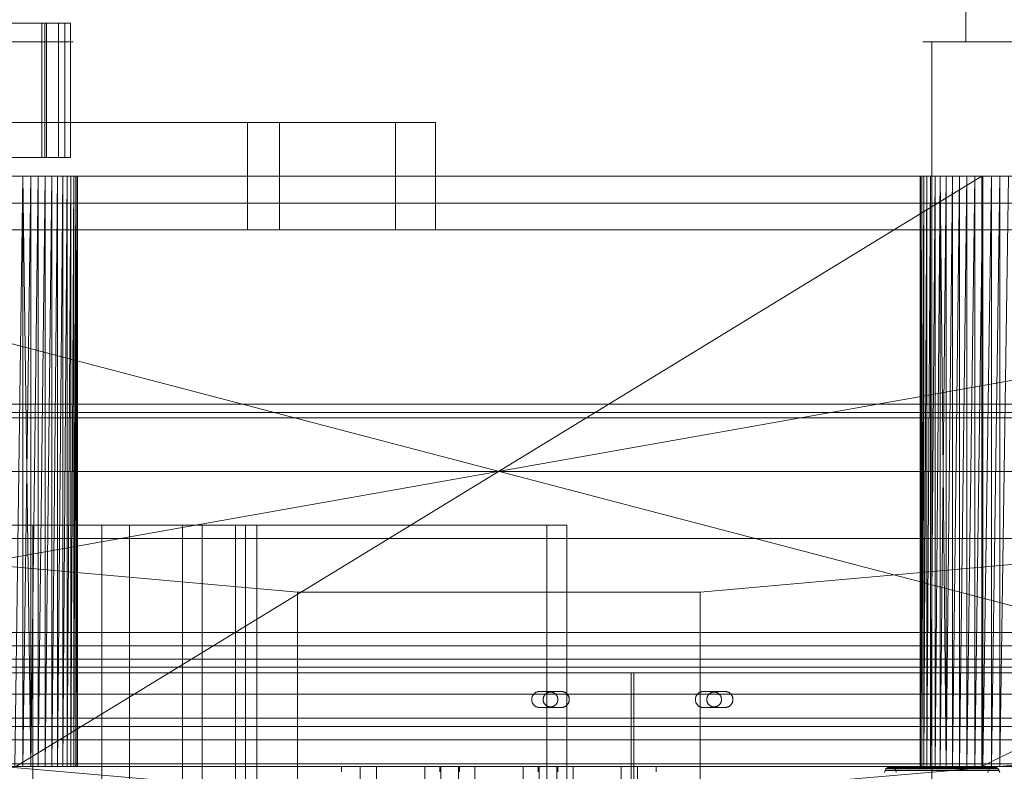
# Model space of a CAD drawing. Header units: millimetres. Extents: x -2233 to 65662, y -50530 to 6847.
# Tile 495 of 656: x 24671 to 25038, y -17792 to -17512. Entities that reach past the tile are written whole.
import ezdxf

# ---------------------------------------------------------------- set-up
doc = ezdxf.new("R2010")
doc.units = ezdxf.units.MM
for name, color, linetype, lineweight in [('COTAS_P', 1, 'Continuous', 0), ('superior_briquetadora', 7, 'Continuous', 0), ('superior_C02', 7, 'Continuous', 0), ('superior_C02-briq', 7, 'Continuous', 0), ('superior_C05', 7, 'Continuous', 0)]:
    doc.layers.add(name, color=color, linetype=linetype, lineweight=lineweight)
doc.dimstyles.new('R19_100', dxfattribs={"dimtxt": 250, "dimasz": 150, "dimexe": 150, "dimexo": 80, "dimgap": 100, "dimtad": 1, "dimtih": 1, "dimtoh": 1, "dimdsep": 46, "dimcen": 0.09, "dimadec": 0, "dimazin": 0, "dimtfac": 1, "dimtdec": 4, "dimtofl": 0, "dimtmove": 0, "dimatfit": 3, "dimfxl": 1, "dimtolj": 1, "dimtzin": 0, "dimarcsym": 0})

# ---------------------------------------------------------------- blocks, each defined once
blk = doc.blocks.new('DIM_R32_27')
at = {"layer": 'COTAS_P'}
for p, q in [((24250.07, -17080), (24400.07, -17035)), ((26750.07, -17080), (26600.07, -17035)), ((24250.07, -17980), (24250.07, -17080)), ((24250.07, -17080), (26750.07, -17080)), ((24250.07, -17080), (24400.07, -17125)), ((26750.07, -17080), (26600.07, -17125)), ((26750.07, -17980), (26750.07, -17080))]:
    blk.add_line(p, q, dxfattribs=at)
blk.add_text('2500 P', height=250, dxfattribs=at).set_placement((25500.07, -16980))

msp = doc.modelspace()

# ---------------------------------------------------------------- linework, layer by layer
at = {"layer": 'superior_briquetadora'}
for p, q in [((25024.131, -17280), (25024.131, -17520)), ((24673.581, -17520), (24659.657, -17520)), ((24660.478, -17520), (24674.32, -17520)), ((24673.841, -17520), (24667.584, -17520)), ((24667.995, -17520), (24674.125, -17520)), ((24684.828, -17520), (24673.581, -17520)), ((24677.369, -17520), (24673.841, -17520)), ((24674.125, -17520), (24677.471, -17520)), ((24674.32, -17520), (24685.34, -17520)), ((24677.471, -17520), (24677.369, -17520)), ((24691.171, -17520), (24684.828, -17520)), ((24685.34, -17520), (24691.354, -17520)), ((24691.354, -17520), (24691.171, -17520)), ((25011.417, -17520), (25008.07, -17520)), ((25008.07, -17520), (25011.061, -17520)), ((25011.061, -17520), (25019.797, -17520)), ((25020.438, -17520), (25011.417, -17520)), ((25011.417, -17520), (25011.417, -17800)), ((25019.797, -17520), (25032.548, -17520)), ((25033.347, -17520), (25020.438, -17520)), ((25024.131, -17520), (25022.269, -17520)), ((25022.269, -17520), (25023.933, -17520)), ((25023.933, -17520), (25028.792, -17520)), ((25029.149, -17520), (25024.131, -17520)), ((25028.792, -17520), (25035.885, -17520)), ((25036.329, -17520), (25029.149, -17520)), ((25032.548, -17520), (25046.788, -17520)), ((25047.587, -17520), (25033.347, -17520)), ((25035.885, -17520), (25043.806, -17520)), ((25044.25, -17520), (25036.329, -17520)), ((23750.067, -17570), (25950.067, -17570)), ((23870.067, -17570), (25830.067, -17570)), ((25470.067, -17570), (24230.067, -17790)), ((25470.067, -17570), (24230.067, -17570)), ((25470.067, -17570), (24243.401, -17570)), ((25746.067, -17570), (24243.401, -17570)), ((24430.067, -17570), (25270.067, -17570)), ((24430.067, -17570), (25270.067, -17790)), ((25270.067, -17570), (24663.302, -17570)), ((24666.505, -17570), (25033.63, -17570)), ((25270.067, -17570), (24666.505, -17570)), ((25036.833, -17570), (24666.505, -17570)), ((24672.696, -17570), (24669.647, -17790)), ((24672.696, -17570), (24669.647, -17570)), ((24669.647, -17570), (25030.488, -17570)), ((24669.647, -17570), (25033.63, -17570)), ((24672.696, -17570), (24670.067, -17570)), ((24675.624, -17570), (24670.067, -17570)), ((24678.401, -17570), (24670.067, -17570)), ((24681.002, -17570), (24670.067, -17570)), ((24683.402, -17570), (24670.067, -17570)), ((24685.577, -17570), (24670.067, -17570)), ((24687.506, -17570), (24670.067, -17570)), ((25030.067, -17570), (24670.067, -17570)), ((24670.067, -17790), (25030.067, -17570)), ((24675.624, -17570), (24672.696, -17790)), ((24672.696, -17570), (24672.696, -17790)), ((24675.624, -17570), (24672.696, -17570)), ((24672.696, -17570), (25027.439, -17570)), ((24672.696, -17570), (25030.488, -17570)), ((24672.696, -17570), (24675.624, -17790)), ((24678.401, -17570), (24675.624, -17790)), ((24675.624, -17570), (24675.624, -17790)), ((24678.401, -17570), (24675.624, -17570)), ((24675.624, -17570), (25024.511, -17570)), ((25027.439, -17570), (24675.624, -17570)), ((24681.002, -17570), (24678.401, -17790)), ((24678.401, -17570), (24678.401, -17790)), ((24681.002, -17570), (24678.401, -17570)), ((24678.401, -17570), (25019.133, -17570)), ((24678.401, -17570), (25021.734, -17570)), ((24678.401, -17570), (25024.511, -17570)), ((24683.402, -17570), (24681.002, -17790)), ((24681.002, -17570), (24681.002, -17790)), ((24683.402, -17570), (24681.002, -17570)), ((24681.002, -17570), (25019.133, -17570)), ((24685.577, -17570), (24683.402, -17790)), ((24683.402, -17570), (24683.402, -17790)), ((24685.577, -17570), (24683.402, -17570)), ((24683.402, -17570), (25016.733, -17570)), ((25019.133, -17570), (24683.402, -17570)), ((24687.506, -17570), (24685.577, -17790)), ((24685.577, -17790), (24685.577, -17570)), ((24687.506, -17570), (24685.577, -17570)), ((24685.577, -17570), (25014.558, -17570)), ((25016.733, -17570), (24685.577, -17570)), ((24689.171, -17570), (24687.506, -17790)), ((24687.506, -17790), (24687.506, -17570)), ((24689.171, -17570), (24687.506, -17570)), ((24687.506, -17570), (25030.067, -17570)), ((24687.506, -17570), (25012.629, -17570)), ((24687.506, -17570), (25010.964, -17570)), ((24687.506, -17570), (25014.558, -17570)), ((24690.556, -17570), (24689.171, -17790)), ((24689.171, -17790), (24689.171, -17570)), ((24690.556, -17570), (24689.171, -17570)), ((24689.171, -17570), (25010.964, -17570)), ((24691.647, -17570), (24690.556, -17790)), ((24690.556, -17790), (24690.556, -17570)), ((24691.647, -17570), (24690.556, -17570)), ((24690.556, -17570), (25010.964, -17570)), ((24690.556, -17570), (25009.579, -17570)), ((25008.488, -17570), (24690.556, -17570)), ((24692.433, -17570), (24691.647, -17790)), ((24691.647, -17790), (24691.647, -17570)), ((24692.433, -17570), (24691.647, -17570)), ((24691.647, -17570), (25008.488, -17570)), ((25007.702, -17570), (24691.647, -17570)), ((24691.647, -17570), (25009.579, -17570)), ((24692.909, -17570), (24692.433, -17790)), ((24692.433, -17790), (24692.433, -17570)), ((24692.909, -17570), (24692.433, -17570)), ((24692.433, -17570), (25007.702, -17570)), ((24693.067, -17570), (24692.909, -17790)), ((24692.909, -17790), (24692.909, -17570)), ((24693.067, -17570), (24692.909, -17570)), ((24692.909, -17570), (25007.702, -17570)), ((24692.909, -17570), (25007.226, -17570)), ((25007.067, -17570), (24692.909, -17570)), ((24693.067, -17790), (24693.067, -17570)), ((24693.067, -17570), (25007.067, -17570)), ((24693.067, -17570), (25007.226, -17570)), ((25007.226, -17570), (25007.067, -17790)), ((25007.067, -17570), (25007.067, -17790)), ((25007.226, -17570), (25007.067, -17570)), ((25007.226, -17570), (25007.226, -17790)), ((25007.702, -17790), (25007.226, -17570)), ((25007.702, -17570), (25007.226, -17570)), ((25007.226, -17790), (25007.702, -17570)), ((25008.488, -17570), (25007.702, -17790)), ((25007.702, -17570), (25007.702, -17790)), ((25008.488, -17570), (25007.702, -17570)), ((25009.579, -17570), (25008.488, -17790)), ((25008.488, -17790), (25008.488, -17570)), ((25009.579, -17570), (25008.488, -17570)), ((25010.964, -17570), (25009.579, -17790)), ((25009.579, -17790), (25009.579, -17570)), ((25010.964, -17570), (25009.579, -17570)), ((25012.629, -17570), (25010.964, -17790)), ((25010.964, -17790), (25010.964, -17570)), ((25012.629, -17570), (25010.964, -17570)), ((25014.558, -17570), (25012.629, -17790)), ((25012.629, -17790), (25012.629, -17570)), ((25014.558, -17570), (25012.629, -17570)), ((25012.629, -17570), (25030.067, -17570)), ((25014.558, -17570), (25014.558, -17790)), ((25016.733, -17790), (25014.558, -17570)), ((25016.733, -17570), (25014.558, -17570)), ((25030.067, -17570), (25014.558, -17570)), ((25014.558, -17790), (25016.733, -17570)), ((25019.133, -17570), (25016.733, -17790)), ((25016.733, -17570), (25016.733, -17790)), ((25019.133, -17570), (25016.733, -17570)), ((25016.733, -17570), (25030.067, -17570)), ((25021.734, -17570), (25019.133, -17790)), ((25019.133, -17790), (25019.133, -17570)), ((25021.734, -17570), (25019.133, -17570)), ((25019.133, -17570), (25030.067, -17570)), ((25024.511, -17570), (25021.734, -17790)), ((25021.734, -17790), (25021.734, -17570)), ((25024.511, -17570), (25021.734, -17570)), ((25021.734, -17570), (25030.067, -17570)), ((25027.439, -17570), (25024.511, -17790)), ((25024.511, -17790), (25024.511, -17570)), ((25027.439, -17570), (25024.511, -17570)), ((25024.511, -17570), (25030.067, -17570)), ((25030.488, -17570), (25027.439, -17790)), ((25027.439, -17570), (25027.439, -17790)), ((25030.488, -17570), (25027.439, -17570)), ((25027.439, -17570), (25030.067, -17570)), ((25470.067, -17570), (25030.067, -17570)), ((25030.067, -17570), (25030.067, -17790)), ((25030.488, -17570), (25030.067, -17570)), ((25033.63, -17570), (25030.067, -17570)), ((25036.833, -17570), (25030.067, -17570)), ((25040.067, -17570), (25030.067, -17570)), ((25043.302, -17570), (25030.067, -17570)), ((25046.505, -17570), (25030.067, -17570)), ((25049.647, -17570), (25030.067, -17570)), ((25052.696, -17570), (25030.067, -17570)), ((25055.624, -17570), (25030.067, -17570)), ((25058.401, -17570), (25030.067, -17570)), ((25061.002, -17570), (25030.067, -17570)), ((25063.402, -17570), (25030.067, -17570)), ((25065.577, -17570), (25030.067, -17570)), ((25350.067, -17570), (25030.067, -17570)), ((25470.067, -17570), (25030.067, -17790)), ((25033.63, -17570), (25030.488, -17790)), ((25030.488, -17570), (25030.488, -17790)), ((25033.63, -17570), (25030.488, -17570)), ((25036.833, -17570), (25033.63, -17790)), ((25033.63, -17570), (25033.63, -17790)), ((25036.833, -17570), (25033.63, -17570)), ((25040.067, -17570), (25036.833, -17790)), ((25036.833, -17570), (25036.833, -17790)), ((25040.067, -17570), (25036.833, -17570)), ((25036.833, -17570), (25270.067, -17570)), ((23900.067, -17580), (25800.067, -17580)), ((23900.067, -17590), (25800.067, -17590)), ((24500.067, -17655), (25200.067, -17655)), ((24500.067, -17658), (25200.067, -17658)), ((23900.067, -17660), (25800.067, -17660)), ((25950.067, -17680), (23750.067, -17680)), ((24150.067, -17680), (25950.067, -17680)), ((24150.067, -17680), (25800.067, -17680)), ((24570.067, -17740), (25130.067, -17740)), ((25130.067, -17745), (24570.067, -17745)), ((24623.067, -17763), (25077.067, -17763)), ((25830.067, -17790), (23870.067, -17790)), ((23954.067, -17790), (25456.734, -17790)), ((24230.067, -17790), (25470.067, -17790)), ((24230.067, -17790), (25456.734, -17790)), ((24430.067, -17790), (25036.833, -17790)), ((25270.067, -17790), (24430.067, -17790)), ((24430.067, -17790), (25033.63, -17790)), ((25077.067, -17789), (24623.067, -17789)), ((25050.067, -17790), (24650.067, -17790)), ((25047.067, -17789), (24653.067, -17789)), ((24653.067, -17789), (24735.067, -17796)), ((24663.302, -17790), (25033.63, -17790)), ((25030.488, -17790), (24666.505, -17790)), ((25033.63, -17790), (24666.505, -17790)), ((24669.647, -17790), (24672.696, -17790)), ((25027.439, -17790), (24669.647, -17790)), ((25030.488, -17790), (24669.647, -17790)), ((24670.067, -17790), (25030.067, -17790)), ((24683.402, -17790), (24670.067, -17790)), ((24670.067, -17790), (24685.577, -17790)), ((24681.002, -17790), (24670.067, -17790)), ((24670.067, -17790), (24687.506, -17790)), ((24678.401, -17790), (24670.067, -17790)), ((24675.624, -17790), (24670.067, -17790)), ((24672.696, -17790), (24670.067, -17790)), ((24672.696, -17790), (24675.624, -17790)), ((24672.696, -17790), (25024.511, -17790)), ((25027.439, -17790), (24672.696, -17790)), ((24675.624, -17790), (24678.401, -17790)), ((25021.734, -17790), (24675.624, -17790)), ((25024.511, -17790), (24675.624, -17790)), ((24678.401, -17790), (24681.002, -17790)), ((25021.734, -17790), (24678.401, -17790)), ((24681.002, -17790), (24683.402, -17790)), ((25016.733, -17790), (24681.002, -17790)), ((25019.133, -17790), (24681.002, -17790)), ((25021.734, -17790), (24681.002, -17790)), ((24683.402, -17790), (24685.577, -17790)), ((24683.402, -17790), (25014.558, -17790)), ((25016.733, -17790), (24683.402, -17790)), ((24685.577, -17790), (24687.506, -17790)), ((24685.577, -17790), (25012.629, -17790)), ((25014.558, -17790), (24685.577, -17790)), ((24687.506, -17790), (24689.171, -17790)), ((24687.506, -17790), (25012.629, -17790)), ((25010.964, -17790), (24687.506, -17790)), ((24687.506, -17790), (25030.067, -17790)), ((24689.171, -17790), (24690.556, -17790)), ((24689.171, -17790), (25010.964, -17790)), ((25009.579, -17790), (24689.171, -17790)), ((24690.556, -17790), (24691.647, -17790)), ((24690.556, -17790), (25009.579, -17790)), ((25008.488, -17790), (24690.556, -17790)), ((24691.647, -17790), (24692.433, -17790)), ((25008.488, -17790), (24691.647, -17790)), ((24692.433, -17790), (24692.909, -17790)), ((24692.433, -17790), (25008.488, -17790)), ((25007.702, -17790), (24692.433, -17790)), ((25007.226, -17790), (24692.433, -17790)), ((24692.909, -17790), (24693.067, -17790)), ((25007.226, -17790), (24692.909, -17790)), ((24692.909, -17790), (25007.067, -17790)), ((24693.067, -17790), (25007.226, -17790)), ((25007.067, -17790), (24693.067, -17790)), ((24791.423, -17792), (24791.423, -17790)), ((24791.423, -17790), (24835.423, -17790)), ((24798.423, -17796), (24798.423, -17790)), ((24798.423, -17790), (24804.423, -17790)), ((24804.423, -17790), (24804.423, -17796)), ((24822.423, -17796), (24822.423, -17790)), ((24822.423, -17790), (24828.423, -17790)), ((24828.067, -17792), (24828.067, -17790)), ((24828.067, -17790), (24872.067, -17790)), ((24828.423, -17790), (24828.423, -17796)), ((24835.067, -17796), (24835.067, -17790)), ((24835.067, -17790), (24841.067, -17790)), ((24835.423, -17790), (24835.423, -17792)), ((24841.067, -17790), (24841.067, -17796)), ((24859.067, -17796), (24859.067, -17790)), ((24859.067, -17790), (24865.067, -17790)), ((24864.712, -17792), (24864.712, -17790)), ((24864.712, -17790), (24908.712, -17790)), ((24865.067, -17790), (24865.067, -17796)), ((24871.712, -17796), (24871.712, -17790)), ((24871.712, -17790), (24877.712, -17790)), ((24872.067, -17790), (24872.067, -17792)), ((24877.712, -17790), (24877.712, -17796)), ((24895.712, -17796), (24895.712, -17790)), ((24895.712, -17790), (24901.712, -17790)), ((24901.712, -17790), (24901.712, -17796)), ((24908.712, -17790), (24908.712, -17792)), ((24965.067, -17796), (25047.067, -17789)), ((24994.828, -17790.402), (24994.352, -17790.879)), ((24995.382, -17790.102), (24994.828, -17790.402)), ((24994.828, -17790.402), (25033.395, -17790.402)), ((24995.977, -17790), (24995.382, -17790.102)), ((24995.382, -17790.102), (25033.95, -17790.102)), ((24996.572, -17790.102), (24995.977, -17790)), ((24995.977, -17790), (25034.545, -17790)), ((24997.126, -17790.402), (24996.572, -17790.102)), ((24996.572, -17790.102), (25035.139, -17790.102)), ((24997.602, -17790.879), (24997.126, -17790.402)), ((24997.126, -17790.402), (25035.694, -17790.402)), ((25007.067, -17790), (25007.226, -17790)), ((25007.226, -17790), (25007.702, -17790)), ((25007.702, -17790), (25008.488, -17790)), ((25008.488, -17790), (25009.579, -17790)), ((25009.579, -17790), (25010.964, -17790)), ((25010.964, -17790), (25012.629, -17790)), ((25012.629, -17790), (25014.558, -17790)), ((25012.629, -17790), (25030.067, -17790)), ((25014.558, -17790), (25016.733, -17790)), ((25014.558, -17790), (25030.067, -17790)), ((25016.733, -17790), (25019.133, -17790)), ((25016.733, -17790), (25030.067, -17790)), ((25019.133, -17790), (25021.734, -17790)), ((25019.133, -17790), (25030.067, -17790)), ((25021.734, -17790), (25024.511, -17790)), ((25021.734, -17790), (25030.067, -17790)), ((25024.511, -17790), (25027.439, -17790)), ((25024.511, -17790), (25030.067, -17790)), ((25027.439, -17790), (25030.488, -17790)), ((25027.439, -17790), (25030.067, -17790)), ((25030.067, -17790), (25470.067, -17790)), ((25350.067, -17790), (25030.067, -17790)), ((25063.402, -17790), (25030.067, -17790)), ((25030.067, -17790), (25065.577, -17790)), ((25061.002, -17790), (25030.067, -17790)), ((25058.401, -17790), (25030.067, -17790)), ((25055.624, -17790), (25030.067, -17790)), ((25052.696, -17790), (25030.067, -17790)), ((25049.647, -17790), (25030.067, -17790)), ((25046.505, -17790), (25030.067, -17790)), ((25043.302, -17790), (25030.067, -17790)), ((25040.067, -17790), (25030.067, -17790)), ((25036.833, -17790), (25030.067, -17790)), ((25033.63, -17790), (25030.067, -17790)), ((25030.488, -17790), (25030.067, -17790)), ((25030.488, -17790), (25033.63, -17790)), ((25032.92, -17790.879), (25033.395, -17790.402)), ((25033.395, -17790.402), (25033.95, -17790.102)), ((25033.63, -17790), (25036.833, -17790)), ((25033.95, -17790.102), (25034.545, -17790)), ((25034.545, -17790), (25035.139, -17790.102)), ((25035.139, -17790.102), (25035.694, -17790.402)), ((25035.694, -17790.402), (25036.17, -17790.879)), ((25036.833, -17790), (25040.067, -17790)), ((25270.067, -17790), (25036.833, -17790)), ((24993.987, -17791.5), (24993.757, -17792.224)), ((24994.352, -17790.879), (24993.987, -17791.5)), ((24993.987, -17791.5), (25032.554, -17791.5)), ((24994.352, -17790.879), (25032.92, -17790.879)), ((24997.968, -17791.5), (24997.602, -17790.879)), ((24997.602, -17790.879), (25036.17, -17790.879)), ((24998.197, -17792.224), (24997.968, -17791.5)), ((24997.968, -17791.5), (25036.535, -17791.5)), ((25032.325, -17792.224), (25032.554, -17791.5)), ((25032.554, -17791.5), (25032.92, -17790.879)), ((25036.17, -17790.879), (25036.535, -17791.5)), ((25036.535, -17791.5), (25036.764, -17792.224))]:
    msp.add_line(p, q, dxfattribs=at)
at = {"layer": 'superior_C02'}
for p, q in [((24685.954, -17513), (24447.317, -17513)), ((24451.788, -17513), (24690.425, -17513)), ((24679.687, -17513), (24507.868, -17513)), ((24680.88, -17513), (24509.061, -17513)), ((24509.657, -17513), (24681.476, -17513)), ((24516.512, -17513), (24688.331, -17513)), ((24679.687, -17563), (24679.687, -17513)), ((24679.687, -17513), (24681.476, -17513)), ((24680.88, -17563), (24680.88, -17513)), ((24680.88, -17513), (24688.331, -17513)), ((24681.476, -17513), (24681.476, -17563)), ((24685.954, -17563), (24685.954, -17513)), ((24685.954, -17513), (24690.425, -17513)), ((24688.331, -17513), (24688.331, -17563)), ((24690.425, -17513), (24690.425, -17563)), ((24756.357, -17550), (24245.673, -17550)), ((24257.595, -17550), (24768.279, -17550)), ((24811.497, -17550), (24300.813, -17550)), ((24315.715, -17550), (24826.399, -17550)), ((24756.357, -17550), (24756.357, -17590)), ((24768.279, -17550), (24756.357, -17550)), ((24768.279, -17590), (24768.279, -17550)), ((24811.497, -17550), (24811.497, -17590)), ((24826.399, -17550), (24811.497, -17550)), ((24826.399, -17590), (24826.399, -17550)), ((24447.317, -17563), (24685.954, -17563)), ((24690.425, -17563), (24451.788, -17563)), ((24507.868, -17563), (24679.687, -17563)), ((24509.061, -17563), (24680.88, -17563)), ((24681.476, -17563), (24509.657, -17563)), ((24688.331, -17563), (24516.512, -17563)), ((24681.476, -17563), (24679.687, -17563)), ((24688.331, -17563), (24680.88, -17563)), ((24690.425, -17563), (24685.954, -17563)), ((24245.673, -17590), (24756.357, -17590)), ((24257.595, -17590), (24768.279, -17590)), ((24300.813, -17590), (24811.497, -17590)), ((24315.715, -17590), (24826.399, -17590)), ((24756.357, -17590), (24768.279, -17590)), ((24811.497, -17590), (24826.399, -17590)), ((24868.001, -17700), (24333.453, -17700)), ((24340.905, -17700), (24875.452, -17700)), ((24676.359, -17700), (24633.717, -17700)), ((24663.626, -17700), (24702.042, -17700)), ((24712.439, -17700), (24676.359, -17700)), ((24676.359, -17700), (24676.359, -18300)), ((24702.042, -17700), (24732.146, -17700)), ((24702.042, -17700), (24702.042, -18300)), ((24739.498, -17700), (24712.439, -17700)), ((24712.439, -17700), (24712.439, -18300)), ((24732.146, -17700), (24751.886, -17700)), ((24732.146, -17700), (24732.146, -18300)), ((24755.692, -17700), (24739.498, -17700)), ((24739.498, -17700), (24739.498, -18300)), ((24751.886, -17700), (24759.917, -17700)), ((24751.886, -18300), (24751.886, -17700)), ((24759.917, -17700), (24755.692, -17700)), ((24755.692, -17700), (24755.692, -18300)), ((24759.917, -17700), (24759.917, -18300)), ((24868.001, -18300), (24868.001, -17700)), ((24868.001, -17700), (24875.452, -17700)), ((24875.452, -17700), (24875.452, -18300))]:
    msp.add_line(p, q, dxfattribs=at)
at = {"layer": 'superior_C02-briq'}
for p, q in [((24775.067, -17725), (24550.067, -17705)), ((24550.067, -17705), (25150.067, -17705)), ((24925.067, -17725), (25150.067, -17705)), ((24925.067, -17725), (24775.067, -17725)), ((24775.067, -17725), (24775.067, -18275)), ((24925.067, -18275), (24925.067, -17725))]:
    msp.add_line(p, q, dxfattribs=at)
at = {"layer": 'superior_C05'}
for p, q in [((24310.067, -17750), (26690.067, -17750)), ((24310.067, -17753), (26690.067, -17753)), ((24300.067, -17755), (26700.067, -17755)), ((24300.067, -17755), (24899.317, -17755)), ((24310.067, -17755), (26690.067, -17755)), ((24899.317, -18205), (24899.317, -17755)), ((24900.317, -18205), (24900.317, -17755)), ((24900.317, -17755), (25499.567, -17755)), ((24862.326, -17764.776), (24862.318, -17764.925)), ((24862.318, -17764.925), (24862.318, -17765.075)), ((24862.318, -17765.075), (24862.326, -17765.224)), ((24862.341, -17764.627), (24862.326, -17764.776)), ((24862.363, -17764.479), (24862.341, -17764.627)), ((24862.393, -17764.332), (24862.363, -17764.479)), ((24862.43, -17764.187), (24862.393, -17764.332)), ((24862.474, -17764.045), (24862.43, -17764.187)), ((24862.525, -17763.904), (24862.474, -17764.045)), ((24862.583, -17763.766), (24862.525, -17763.904)), ((24862.648, -17763.631), (24862.583, -17763.766)), ((24862.719, -17763.5), (24862.648, -17763.631)), ((24862.797, -17763.372), (24862.719, -17763.5)), ((24862.882, -17763.249), (24862.797, -17763.372)), ((24862.972, -17763.13), (24862.882, -17763.249)), ((24863.068, -17763.015), (24862.972, -17763.13)), ((24863.17, -17762.905), (24863.068, -17763.015)), ((24863.277, -17762.801), (24863.17, -17762.905)), ((24863.389, -17762.702), (24863.277, -17762.801)), ((24863.506, -17762.609), (24863.389, -17762.702)), ((24863.628, -17762.521), (24863.506, -17762.609)), ((24863.753, -17762.44), (24863.628, -17762.521)), ((24863.883, -17762.365), (24863.753, -17762.44)), ((24864.016, -17762.297), (24863.883, -17762.365)), ((24864.152, -17762.236), (24864.016, -17762.297)), ((24864.291, -17762.181), (24864.152, -17762.236)), ((24864.433, -17762.133), (24864.291, -17762.181)), ((24864.577, -17762.093), (24864.433, -17762.133)), ((24864.723, -17762.059), (24864.577, -17762.093)), ((24864.87, -17762.034), (24864.723, -17762.059)), ((24865.019, -17762.015), (24864.87, -17762.034)), ((24865.168, -17762.004), (24865.019, -17762.015)), ((24865.317, -17762), (24865.168, -17762.004)), ((24865.317, -17762), (24873.317, -17762)), ((24866.571, -17764.863), (24866.567, -17765)), ((24866.567, -17765), (24866.571, -17765.137)), ((24866.581, -17764.726), (24866.571, -17764.863)), ((24866.571, -17765.137), (24866.581, -17765.274)), ((24866.598, -17764.59), (24866.581, -17764.726)), ((24866.622, -17764.455), (24866.598, -17764.59)), ((24866.653, -17764.321), (24866.622, -17764.455)), ((24866.69, -17764.189), (24866.653, -17764.321)), ((24866.733, -17764.059), (24866.69, -17764.189)), ((24866.783, -17763.932), (24866.733, -17764.059)), ((24866.84, -17763.807), (24866.783, -17763.932)), ((24866.902, -17763.685), (24866.84, -17763.807)), ((24866.971, -17763.566), (24866.902, -17763.685)), ((24867.045, -17763.451), (24866.971, -17763.566)), ((24867.125, -17763.34), (24867.045, -17763.451)), ((24867.211, -17763.232), (24867.125, -17763.34)), ((24867.302, -17763.13), (24867.211, -17763.232)), ((24867.397, -17763.031), (24867.302, -17763.13)), ((24867.498, -17762.938), (24867.397, -17763.031)), ((24867.603, -17762.85), (24867.498, -17762.938)), ((24867.712, -17762.767), (24867.603, -17762.85)), ((24867.825, -17762.69), (24867.712, -17762.767)), ((24867.942, -17762.618), (24867.825, -17762.69)), ((24868.063, -17762.553), (24867.942, -17762.618)), ((24868.186, -17762.493), (24868.063, -17762.553)), ((24868.313, -17762.44), (24868.186, -17762.493)), ((24868.442, -17762.393), (24868.313, -17762.44)), ((24868.573, -17762.353), (24868.442, -17762.393)), ((24868.706, -17762.319), (24868.573, -17762.353)), ((24868.84, -17762.292), (24868.706, -17762.319)), ((24868.976, -17762.271), (24868.84, -17762.292)), ((24869.112, -17762.258), (24868.976, -17762.271)), ((24869.249, -17762.251), (24869.112, -17762.258)), ((24869.386, -17762.251), (24869.249, -17762.251)), ((24869.523, -17762.258), (24869.386, -17762.251)), ((24869.659, -17762.271), (24869.523, -17762.258)), ((24869.795, -17762.292), (24869.659, -17762.271)), ((24869.929, -17762.319), (24869.795, -17762.292)), ((24870.062, -17762.353), (24869.929, -17762.319)), ((24870.193, -17762.393), (24870.062, -17762.353)), ((24870.322, -17762.44), (24870.193, -17762.393)), ((24870.449, -17762.493), (24870.322, -17762.44)), ((24870.572, -17762.553), (24870.449, -17762.493)), ((24870.692, -17762.618), (24870.572, -17762.553)), ((24870.809, -17762.69), (24870.692, -17762.618)), ((24870.923, -17762.767), (24870.809, -17762.69)), ((24871.032, -17762.85), (24870.923, -17762.767)), ((24871.137, -17762.938), (24871.032, -17762.85)), ((24871.238, -17763.031), (24871.137, -17762.938)), ((24871.333, -17763.13), (24871.238, -17763.031)), ((24871.424, -17763.232), (24871.333, -17763.13)), ((24871.51, -17763.34), (24871.424, -17763.232)), ((24871.59, -17763.451), (24871.51, -17763.34)), ((24871.664, -17763.566), (24871.59, -17763.451)), ((24871.733, -17763.685), (24871.664, -17763.566)), ((24871.795, -17763.807), (24871.733, -17763.685)), ((24871.852, -17763.932), (24871.795, -17763.807)), ((24871.902, -17764.059), (24871.852, -17763.932)), ((24871.945, -17764.189), (24871.902, -17764.059)), ((24871.982, -17764.321), (24871.945, -17764.189)), ((24872.013, -17764.455), (24871.982, -17764.321)), ((24872.037, -17764.59), (24872.013, -17764.455)), ((24872.054, -17764.726), (24872.037, -17764.59)), ((24872.064, -17764.863), (24872.054, -17764.726)), ((24872.054, -17765.274), (24872.064, -17765.137)), ((24872.067, -17765), (24872.064, -17764.863)), ((24872.067, -17765), (24872.064, -17765.137)), ((24873.317, -17762), (24873.465, -17762.004)), ((24873.612, -17762.014), (24873.465, -17762.004)), ((24873.758, -17762.032), (24873.612, -17762.014)), ((24873.903, -17762.058), (24873.758, -17762.032)), ((24874.046, -17762.09), (24873.903, -17762.058)), ((24874.188, -17762.129), (24874.046, -17762.09)), ((24874.328, -17762.175), (24874.188, -17762.129)), ((24874.466, -17762.228), (24874.328, -17762.175)), ((24874.6, -17762.288), (24874.466, -17762.228)), ((24874.732, -17762.354), (24874.6, -17762.288)), ((24874.86, -17762.427), (24874.732, -17762.354)), ((24874.984, -17762.506), (24874.86, -17762.427)), ((24875.105, -17762.59), (24874.984, -17762.506)), ((24875.221, -17762.681), (24875.105, -17762.59)), ((24875.332, -17762.777), (24875.221, -17762.681)), ((24875.439, -17762.879), (24875.332, -17762.777)), ((24875.54, -17762.985), (24875.439, -17762.879)), ((24875.637, -17763.097), (24875.54, -17762.985)), ((24875.727, -17763.213), (24875.637, -17763.097)), ((24875.812, -17763.333), (24875.727, -17763.213)), ((24875.891, -17763.458), (24875.812, -17763.333)), ((24875.963, -17763.586), (24875.891, -17763.458)), ((24876.029, -17763.717), (24875.963, -17763.586)), ((24876.089, -17763.852), (24876.029, -17763.717)), ((24876.142, -17763.989), (24876.089, -17763.852)), ((24876.188, -17764.129), (24876.142, -17763.989)), ((24876.228, -17764.271), (24876.188, -17764.129)), ((24876.26, -17764.415), (24876.228, -17764.271)), ((24876.285, -17764.56), (24876.26, -17764.415)), ((24876.303, -17764.706), (24876.285, -17764.56)), ((24876.314, -17764.853), (24876.303, -17764.706)), ((24876.303, -17765.294), (24876.314, -17765.147)), ((24876.317, -17765), (24876.314, -17764.853)), ((24876.314, -17765.147), (24876.317, -17765)), ((24923.326, -17764.776), (24923.318, -17764.925)), ((24923.318, -17764.925), (24923.318, -17765.075)), ((24923.318, -17765.075), (24923.326, -17765.224)), ((24923.341, -17764.627), (24923.326, -17764.776)), ((24923.363, -17764.479), (24923.341, -17764.627)), ((24923.393, -17764.332), (24923.363, -17764.479)), ((24923.43, -17764.187), (24923.393, -17764.332)), ((24923.474, -17764.045), (24923.43, -17764.187)), ((24923.525, -17763.904), (24923.474, -17764.045)), ((24923.583, -17763.766), (24923.525, -17763.904)), ((24923.648, -17763.631), (24923.583, -17763.766)), ((24923.719, -17763.5), (24923.648, -17763.631)), ((24923.797, -17763.372), (24923.719, -17763.5)), ((24923.882, -17763.249), (24923.797, -17763.372)), ((24923.972, -17763.13), (24923.882, -17763.249)), ((24924.068, -17763.015), (24923.972, -17763.13)), ((24924.17, -17762.905), (24924.068, -17763.015)), ((24924.277, -17762.801), (24924.17, -17762.905)), ((24924.389, -17762.702), (24924.277, -17762.801)), ((24924.506, -17762.609), (24924.389, -17762.702)), ((24924.628, -17762.521), (24924.506, -17762.609)), ((24924.753, -17762.44), (24924.628, -17762.521)), ((24924.883, -17762.365), (24924.753, -17762.44)), ((24925.016, -17762.297), (24924.883, -17762.365)), ((24925.152, -17762.236), (24925.016, -17762.297)), ((24925.291, -17762.181), (24925.152, -17762.236)), ((24925.433, -17762.133), (24925.291, -17762.181)), ((24925.577, -17762.093), (24925.433, -17762.133)), ((24925.723, -17762.059), (24925.577, -17762.093)), ((24925.87, -17762.034), (24925.723, -17762.059)), ((24926.019, -17762.015), (24925.87, -17762.034)), ((24926.168, -17762.004), (24926.019, -17762.015)), ((24926.317, -17762), (24926.168, -17762.004)), ((24926.317, -17762), (24934.317, -17762)), ((24927.571, -17764.863), (24927.567, -17765)), ((24927.567, -17765), (24927.571, -17765.137)), ((24927.581, -17764.726), (24927.571, -17764.863)), ((24927.571, -17765.137), (24927.581, -17765.274)), ((24927.598, -17764.59), (24927.581, -17764.726)), ((24927.622, -17764.455), (24927.598, -17764.59)), ((24927.653, -17764.321), (24927.622, -17764.455)), ((24927.69, -17764.189), (24927.653, -17764.321)), ((24927.733, -17764.059), (24927.69, -17764.189)), ((24927.783, -17763.932), (24927.733, -17764.059)), ((24927.84, -17763.807), (24927.783, -17763.932)), ((24927.902, -17763.685), (24927.84, -17763.807)), ((24927.971, -17763.566), (24927.902, -17763.685)), ((24928.045, -17763.451), (24927.971, -17763.566)), ((24928.125, -17763.34), (24928.045, -17763.451)), ((24928.211, -17763.232), (24928.125, -17763.34)), ((24928.302, -17763.13), (24928.211, -17763.232)), ((24928.397, -17763.031), (24928.302, -17763.13)), ((24928.498, -17762.938), (24928.397, -17763.031)), ((24928.603, -17762.85), (24928.498, -17762.938)), ((24928.712, -17762.767), (24928.603, -17762.85)), ((24928.825, -17762.69), (24928.712, -17762.767)), ((24928.942, -17762.618), (24928.825, -17762.69)), ((24929.063, -17762.553), (24928.942, -17762.618)), ((24929.186, -17762.493), (24929.063, -17762.553)), ((24929.313, -17762.44), (24929.186, -17762.493)), ((24929.442, -17762.393), (24929.313, -17762.44)), ((24929.573, -17762.353), (24929.442, -17762.393)), ((24929.706, -17762.319), (24929.573, -17762.353)), ((24929.84, -17762.292), (24929.706, -17762.319)), ((24929.976, -17762.271), (24929.84, -17762.292)), ((24930.112, -17762.258), (24929.976, -17762.271)), ((24930.249, -17762.251), (24930.112, -17762.258)), ((24930.386, -17762.251), (24930.249, -17762.251)), ((24930.523, -17762.258), (24930.386, -17762.251)), ((24930.659, -17762.271), (24930.523, -17762.258)), ((24930.795, -17762.292), (24930.659, -17762.271)), ((24930.929, -17762.319), (24930.795, -17762.292)), ((24931.062, -17762.353), (24930.929, -17762.319)), ((24931.193, -17762.393), (24931.062, -17762.353)), ((24931.322, -17762.44), (24931.193, -17762.393)), ((24931.449, -17762.493), (24931.322, -17762.44)), ((24931.572, -17762.553), (24931.449, -17762.493)), ((24931.692, -17762.618), (24931.572, -17762.553)), ((24931.809, -17762.69), (24931.692, -17762.618)), ((24931.923, -17762.767), (24931.809, -17762.69)), ((24932.032, -17762.85), (24931.923, -17762.767)), ((24932.137, -17762.938), (24932.032, -17762.85)), ((24932.238, -17763.031), (24932.137, -17762.938)), ((24932.333, -17763.13), (24932.238, -17763.031)), ((24932.424, -17763.232), (24932.333, -17763.13)), ((24932.51, -17763.34), (24932.424, -17763.232)), ((24932.59, -17763.451), (24932.51, -17763.34)), ((24932.664, -17763.566), (24932.59, -17763.451)), ((24932.733, -17763.685), (24932.664, -17763.566)), ((24932.795, -17763.807), (24932.733, -17763.685)), ((24932.852, -17763.932), (24932.795, -17763.807)), ((24932.902, -17764.059), (24932.852, -17763.932)), ((24932.945, -17764.189), (24932.902, -17764.059)), ((24932.982, -17764.321), (24932.945, -17764.189)), ((24933.013, -17764.455), (24932.982, -17764.321)), ((24933.037, -17764.59), (24933.013, -17764.455)), ((24933.054, -17764.726), (24933.037, -17764.59)), ((24933.064, -17764.863), (24933.054, -17764.726)), ((24933.054, -17765.274), (24933.064, -17765.137)), ((24933.067, -17765), (24933.064, -17764.863)), ((24933.067, -17765), (24933.064, -17765.137)), ((24934.317, -17762), (24934.465, -17762.004)), ((24934.612, -17762.014), (24934.465, -17762.004)), ((24934.758, -17762.032), (24934.612, -17762.014)), ((24934.903, -17762.058), (24934.758, -17762.032)), ((24935.046, -17762.09), (24934.903, -17762.058)), ((24935.188, -17762.129), (24935.046, -17762.09)), ((24935.328, -17762.175), (24935.188, -17762.129)), ((24935.466, -17762.228), (24935.328, -17762.175)), ((24935.6, -17762.288), (24935.466, -17762.228)), ((24935.732, -17762.354), (24935.6, -17762.288)), ((24935.86, -17762.427), (24935.732, -17762.354)), ((24935.984, -17762.506), (24935.86, -17762.427)), ((24936.105, -17762.59), (24935.984, -17762.506)), ((24936.221, -17762.681), (24936.105, -17762.59)), ((24936.332, -17762.777), (24936.221, -17762.681)), ((24936.439, -17762.879), (24936.332, -17762.777)), ((24936.54, -17762.985), (24936.439, -17762.879)), ((24936.637, -17763.097), (24936.54, -17762.985)), ((24936.727, -17763.213), (24936.637, -17763.097)), ((24936.812, -17763.333), (24936.727, -17763.213)), ((24936.891, -17763.458), (24936.812, -17763.333)), ((24936.963, -17763.586), (24936.891, -17763.458)), ((24937.029, -17763.717), (24936.963, -17763.586)), ((24937.089, -17763.852), (24937.029, -17763.717)), ((24937.142, -17763.989), (24937.089, -17763.852)), ((24937.188, -17764.129), (24937.142, -17763.989)), ((24937.228, -17764.271), (24937.188, -17764.129)), ((24937.26, -17764.415), (24937.228, -17764.271)), ((24937.285, -17764.56), (24937.26, -17764.415)), ((24937.303, -17764.706), (24937.285, -17764.56)), ((24937.314, -17764.853), (24937.303, -17764.706)), ((24937.303, -17765.294), (24937.314, -17765.147)), ((24937.317, -17765), (24937.314, -17764.853)), ((24937.317, -17765), (24937.314, -17765.147)), ((24862.326, -17765.224), (24862.341, -17765.373)), ((24862.341, -17765.373), (24862.363, -17765.521)), ((24862.363, -17765.521), (24862.393, -17765.668)), ((24862.393, -17765.668), (24862.43, -17765.813)), ((24862.43, -17765.813), (24862.474, -17765.955)), ((24862.474, -17765.955), (24862.525, -17766.096)), ((24862.525, -17766.096), (24862.583, -17766.234)), ((24862.583, -17766.234), (24862.648, -17766.369)), ((24862.648, -17766.369), (24862.719, -17766.5)), ((24862.719, -17766.5), (24862.797, -17766.628)), ((24862.797, -17766.628), (24862.882, -17766.751)), ((24862.882, -17766.751), (24862.972, -17766.87)), ((24862.972, -17766.87), (24863.068, -17766.985)), ((24863.068, -17766.985), (24863.17, -17767.095)), ((24863.17, -17767.095), (24863.277, -17767.199)), ((24863.277, -17767.199), (24863.389, -17767.298)), ((24863.389, -17767.298), (24863.506, -17767.391)), ((24863.506, -17767.391), (24863.628, -17767.479)), ((24863.628, -17767.479), (24863.753, -17767.56)), ((24863.753, -17767.56), (24863.883, -17767.635)), ((24863.883, -17767.635), (24864.016, -17767.703)), ((24864.016, -17767.703), (24864.152, -17767.764)), ((24864.152, -17767.764), (24864.291, -17767.819)), ((24864.291, -17767.819), (24864.433, -17767.867)), ((24864.433, -17767.867), (24864.577, -17767.907)), ((24864.577, -17767.907), (24864.723, -17767.941)), ((24864.723, -17767.941), (24864.87, -17767.966)), ((24864.87, -17767.966), (24865.019, -17767.985)), ((24865.019, -17767.985), (24865.168, -17767.996)), ((24865.317, -17768), (24865.168, -17767.996)), ((24873.317, -17768), (24865.317, -17768)), ((24866.581, -17765.274), (24866.598, -17765.41)), ((24866.598, -17765.41), (24866.622, -17765.545)), ((24866.622, -17765.545), (24866.653, -17765.679)), ((24866.653, -17765.679), (24866.69, -17765.811)), ((24866.69, -17765.811), (24866.733, -17765.941)), ((24866.733, -17765.941), (24866.783, -17766.068)), ((24866.783, -17766.068), (24866.84, -17766.193)), ((24866.84, -17766.193), (24866.902, -17766.315)), ((24866.902, -17766.315), (24866.971, -17766.434)), ((24866.971, -17766.434), (24867.045, -17766.549)), ((24867.045, -17766.549), (24867.125, -17766.66)), ((24867.125, -17766.66), (24867.211, -17766.768)), ((24867.211, -17766.768), (24867.302, -17766.87)), ((24867.302, -17766.87), (24867.397, -17766.969)), ((24867.397, -17766.969), (24867.498, -17767.062)), ((24867.498, -17767.062), (24867.603, -17767.15)), ((24867.603, -17767.15), (24867.712, -17767.233)), ((24867.712, -17767.233), (24867.825, -17767.31)), ((24867.825, -17767.31), (24867.942, -17767.382)), ((24867.942, -17767.382), (24868.063, -17767.447)), ((24868.063, -17767.447), (24868.186, -17767.507)), ((24868.186, -17767.507), (24868.313, -17767.56)), ((24868.313, -17767.56), (24868.442, -17767.607)), ((24868.442, -17767.607), (24868.573, -17767.647)), ((24868.573, -17767.647), (24868.706, -17767.681)), ((24868.706, -17767.681), (24868.84, -17767.708)), ((24868.84, -17767.708), (24868.976, -17767.729)), ((24868.976, -17767.729), (24869.112, -17767.742)), ((24869.112, -17767.742), (24869.249, -17767.749)), ((24869.249, -17767.749), (24869.386, -17767.749)), ((24869.386, -17767.749), (24869.523, -17767.742)), ((24869.523, -17767.742), (24869.659, -17767.729)), ((24869.659, -17767.729), (24869.795, -17767.708)), ((24869.795, -17767.708), (24869.929, -17767.681)), ((24869.929, -17767.681), (24870.062, -17767.647)), ((24870.062, -17767.647), (24870.193, -17767.607)), ((24870.193, -17767.607), (24870.322, -17767.56)), ((24870.322, -17767.56), (24870.449, -17767.507)), ((24870.449, -17767.507), (24870.572, -17767.447)), ((24870.572, -17767.447), (24870.692, -17767.382)), ((24870.692, -17767.382), (24870.809, -17767.31)), ((24870.809, -17767.31), (24870.923, -17767.233)), ((24870.923, -17767.233), (24871.032, -17767.15)), ((24871.032, -17767.15), (24871.137, -17767.062)), ((24871.137, -17767.062), (24871.238, -17766.969)), ((24871.238, -17766.969), (24871.333, -17766.87)), ((24871.333, -17766.87), (24871.424, -17766.768)), ((24871.424, -17766.768), (24871.51, -17766.66)), ((24871.51, -17766.66), (24871.59, -17766.549)), ((24871.59, -17766.549), (24871.664, -17766.434)), ((24871.664, -17766.434), (24871.733, -17766.315)), ((24871.733, -17766.315), (24871.795, -17766.193)), ((24871.795, -17766.193), (24871.852, -17766.068)), ((24871.852, -17766.068), (24871.902, -17765.941)), ((24871.902, -17765.941), (24871.945, -17765.811)), ((24871.945, -17765.811), (24871.982, -17765.679)), ((24871.982, -17765.679), (24872.013, -17765.545)), ((24872.013, -17765.545), (24872.037, -17765.41)), ((24872.037, -17765.41), (24872.054, -17765.274)), ((24873.317, -17768), (24873.465, -17767.996)), ((24873.465, -17767.996), (24873.612, -17767.986)), ((24873.612, -17767.986), (24873.758, -17767.968)), ((24873.758, -17767.968), (24873.903, -17767.942)), ((24873.903, -17767.942), (24874.046, -17767.91)), ((24874.046, -17767.91), (24874.188, -17767.871)), ((24874.188, -17767.871), (24874.328, -17767.825)), ((24874.328, -17767.825), (24874.466, -17767.772)), ((24874.466, -17767.772), (24874.6, -17767.712)), ((24874.6, -17767.712), (24874.732, -17767.646)), ((24874.732, -17767.646), (24874.86, -17767.573)), ((24874.86, -17767.573), (24874.984, -17767.494)), ((24874.984, -17767.494), (24875.105, -17767.41)), ((24875.105, -17767.41), (24875.221, -17767.319)), ((24875.221, -17767.319), (24875.332, -17767.223)), ((24875.332, -17767.223), (24875.439, -17767.121)), ((24875.439, -17767.121), (24875.54, -17767.015)), ((24875.54, -17767.015), (24875.637, -17766.903)), ((24875.637, -17766.903), (24875.727, -17766.787)), ((24875.727, -17766.787), (24875.812, -17766.667)), ((24875.812, -17766.667), (24875.891, -17766.542)), ((24875.891, -17766.542), (24875.963, -17766.414)), ((24875.963, -17766.414), (24876.029, -17766.283)), ((24876.029, -17766.283), (24876.089, -17766.148)), ((24876.089, -17766.148), (24876.142, -17766.011)), ((24876.142, -17766.011), (24876.188, -17765.871)), ((24876.188, -17765.871), (24876.228, -17765.729)), ((24876.228, -17765.729), (24876.26, -17765.585)), ((24876.26, -17765.585), (24876.285, -17765.44)), ((24876.285, -17765.44), (24876.303, -17765.294)), ((24923.326, -17765.224), (24923.341, -17765.373)), ((24923.341, -17765.373), (24923.363, -17765.521)), ((24923.363, -17765.521), (24923.393, -17765.668)), ((24923.393, -17765.668), (24923.43, -17765.813)), ((24923.43, -17765.813), (24923.474, -17765.955)), ((24923.474, -17765.955), (24923.525, -17766.096)), ((24923.525, -17766.096), (24923.583, -17766.234)), ((24923.583, -17766.234), (24923.648, -17766.369)), ((24923.648, -17766.369), (24923.719, -17766.5)), ((24923.719, -17766.5), (24923.797, -17766.628)), ((24923.797, -17766.628), (24923.882, -17766.751)), ((24923.882, -17766.751), (24923.972, -17766.87)), ((24923.972, -17766.87), (24924.068, -17766.985)), ((24924.068, -17766.985), (24924.17, -17767.095)), ((24924.17, -17767.095), (24924.277, -17767.199)), ((24924.277, -17767.199), (24924.389, -17767.298)), ((24924.389, -17767.298), (24924.506, -17767.391)), ((24924.506, -17767.391), (24924.628, -17767.479)), ((24924.628, -17767.479), (24924.753, -17767.56)), ((24924.753, -17767.56), (24924.883, -17767.635)), ((24924.883, -17767.635), (24925.016, -17767.703)), ((24925.016, -17767.703), (24925.152, -17767.764)), ((24925.152, -17767.764), (24925.291, -17767.819)), ((24925.291, -17767.819), (24925.433, -17767.867)), ((24925.433, -17767.867), (24925.577, -17767.907)), ((24925.577, -17767.907), (24925.723, -17767.941)), ((24925.723, -17767.941), (24925.87, -17767.966)), ((24925.87, -17767.966), (24926.019, -17767.985)), ((24926.019, -17767.985), (24926.168, -17767.996)), ((24926.168, -17767.996), (24926.317, -17768)), ((24926.317, -17768), (24934.317, -17768)), ((24927.581, -17765.274), (24927.598, -17765.41)), ((24927.598, -17765.41), (24927.622, -17765.545)), ((24927.622, -17765.545), (24927.653, -17765.679)), ((24927.653, -17765.679), (24927.69, -17765.811)), ((24927.69, -17765.811), (24927.733, -17765.941)), ((24927.733, -17765.941), (24927.783, -17766.068)), ((24927.783, -17766.068), (24927.84, -17766.193)), ((24927.84, -17766.193), (24927.902, -17766.315)), ((24927.902, -17766.315), (24927.971, -17766.434)), ((24927.971, -17766.434), (24928.045, -17766.549)), ((24928.045, -17766.549), (24928.125, -17766.66)), ((24928.125, -17766.66), (24928.211, -17766.768)), ((24928.211, -17766.768), (24928.302, -17766.87)), ((24928.302, -17766.87), (24928.397, -17766.969)), ((24928.397, -17766.969), (24928.498, -17767.062)), ((24928.498, -17767.062), (24928.603, -17767.15)), ((24928.603, -17767.15), (24928.712, -17767.233)), ((24928.712, -17767.233), (24928.825, -17767.31)), ((24928.825, -17767.31), (24928.942, -17767.382)), ((24928.942, -17767.382), (24929.063, -17767.447)), ((24929.063, -17767.447), (24929.186, -17767.507)), ((24929.186, -17767.507), (24929.313, -17767.56)), ((24929.313, -17767.56), (24929.442, -17767.607)), ((24929.442, -17767.607), (24929.573, -17767.647)), ((24929.573, -17767.647), (24929.706, -17767.681)), ((24929.706, -17767.681), (24929.84, -17767.708)), ((24929.84, -17767.708), (24929.976, -17767.729)), ((24929.976, -17767.729), (24930.112, -17767.742)), ((24930.112, -17767.742), (24930.249, -17767.749)), ((24930.249, -17767.749), (24930.386, -17767.749)), ((24930.386, -17767.749), (24930.523, -17767.742)), ((24930.523, -17767.742), (24930.659, -17767.729)), ((24930.659, -17767.729), (24930.795, -17767.708)), ((24930.795, -17767.708), (24930.929, -17767.681)), ((24930.929, -17767.681), (24931.062, -17767.647)), ((24931.062, -17767.647), (24931.193, -17767.607)), ((24931.193, -17767.607), (24931.322, -17767.56)), ((24931.322, -17767.56), (24931.449, -17767.507)), ((24931.449, -17767.507), (24931.572, -17767.447)), ((24931.572, -17767.447), (24931.692, -17767.382)), ((24931.692, -17767.382), (24931.809, -17767.31)), ((24931.809, -17767.31), (24931.923, -17767.233)), ((24931.923, -17767.233), (24932.032, -17767.15)), ((24932.032, -17767.15), (24932.137, -17767.062)), ((24932.137, -17767.062), (24932.238, -17766.969)), ((24932.238, -17766.969), (24932.333, -17766.87)), ((24932.333, -17766.87), (24932.424, -17766.768)), ((24932.424, -17766.768), (24932.51, -17766.66)), ((24932.51, -17766.66), (24932.59, -17766.549)), ((24932.59, -17766.549), (24932.664, -17766.434)), ((24932.664, -17766.434), (24932.733, -17766.315)), ((24932.733, -17766.315), (24932.795, -17766.193)), ((24932.795, -17766.193), (24932.852, -17766.068)), ((24932.852, -17766.068), (24932.902, -17765.941)), ((24932.902, -17765.941), (24932.945, -17765.811)), ((24932.945, -17765.811), (24932.982, -17765.679)), ((24932.982, -17765.679), (24933.013, -17765.545)), ((24933.013, -17765.545), (24933.037, -17765.41)), ((24933.037, -17765.41), (24933.054, -17765.274)), ((24934.317, -17768), (24934.465, -17767.996)), ((24934.465, -17767.996), (24934.612, -17767.986)), ((24934.612, -17767.986), (24934.758, -17767.968)), ((24934.758, -17767.968), (24934.903, -17767.942)), ((24934.903, -17767.942), (24935.046, -17767.91)), ((24935.046, -17767.91), (24935.188, -17767.871)), ((24935.188, -17767.871), (24935.328, -17767.825)), ((24935.328, -17767.825), (24935.466, -17767.772)), ((24935.466, -17767.772), (24935.6, -17767.712)), ((24935.6, -17767.712), (24935.732, -17767.646)), ((24935.732, -17767.646), (24935.86, -17767.573)), ((24935.86, -17767.573), (24935.984, -17767.494)), ((24935.984, -17767.494), (24936.105, -17767.41)), ((24936.105, -17767.41), (24936.221, -17767.319)), ((24936.221, -17767.319), (24936.332, -17767.223)), ((24936.332, -17767.223), (24936.439, -17767.121)), ((24936.439, -17767.121), (24936.54, -17767.015)), ((24936.54, -17767.015), (24936.637, -17766.903)), ((24936.637, -17766.903), (24936.727, -17766.787)), ((24936.727, -17766.787), (24936.812, -17766.667)), ((24936.812, -17766.667), (24936.891, -17766.542)), ((24936.891, -17766.542), (24936.963, -17766.414)), ((24936.963, -17766.414), (24937.029, -17766.283)), ((24937.029, -17766.283), (24937.089, -17766.148)), ((24937.089, -17766.148), (24937.142, -17766.011)), ((24937.142, -17766.011), (24937.188, -17765.871)), ((24937.188, -17765.871), (24937.228, -17765.729)), ((24937.228, -17765.729), (24937.26, -17765.585)), ((24937.26, -17765.585), (24937.285, -17765.44)), ((24937.285, -17765.44), (24937.303, -17765.294)), ((24310.067, -17772), (26690.067, -17772)), ((24310.067, -17775), (26690.067, -17775)), ((24250.067, -17780), (26750.067, -17780))]:
    msp.add_line(p, q, dxfattribs=at)

# ---------------------------------------------------------------- dimensions: what is measured, and where the dimension line sits
at = {"layer": 'COTAS_P'}
dim = msp.add_aligned_dim(p1=(24250.067, -17980), p2=(26750.067, -17980), distance=900, text='<> P', dimstyle='R19_100', dxfattribs=at)
dim.commit()
dim.dimension.update_dxf_attribs({"geometry": 'DIM_R32_27', "text_midpoint": (25500.067, -17080)})

doc.saveas('drawing.dxf')
